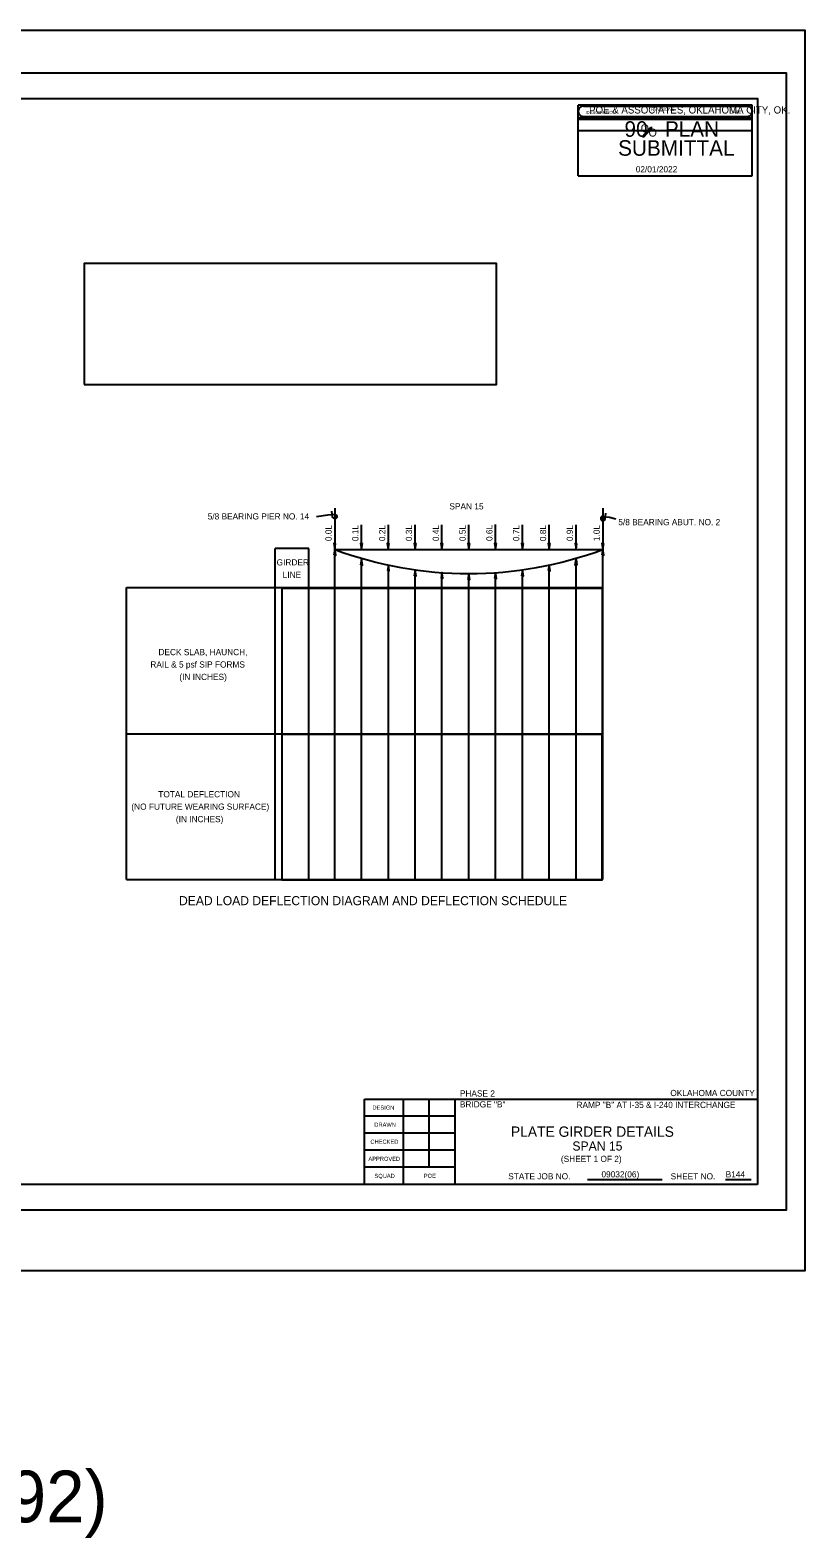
# Model space of a CAD drawing. Extents: x 4944 to 17449, y 3824 to 49087.
# Drawn here: x 11588 to 13026, y 42236 to 45036 of the extents above; entities that cross this region are included whole.
import ezdxf

# ---------------------------------------------------------------- set-up
doc = ezdxf.new("R2010")
doc.units = 0
for name, color, linetype in [('1', 7, 'Continuous'), ('36_S_LINES', 7, 'Continuous'), ('37_S_TXT', 7, 'Continuous'), ('3A', 7, 'Continuous'), ('6', 7, 'Continuous'), ('BEAM', 7, 'Continuous'), ('DIM', 7, 'Continuous'), ('HATCH', 7, 'Continuous'), ('ID', 7, 'Continuous'), ('Level 14', 7, 'Continuous'), ('Level 17', 7, 'Continuous'), ('Level 27', 7, 'Continuous'), ('Level 34', 7, 'Continuous'), ('Level 36', 7, 'Continuous'), ('REVISED', 7, 'Continuous')]:
    doc.layers.add(name, color=color, linetype=linetype)

# ---------------------------------------------------------------- blocks, each defined once
blk = doc.blocks.new('DWG010')
at = {"layer": '1'}
for p, q in [((0, 0.047), (0.141, 0.047)), ((0.047, 0), (0.047, 0.125))]:
    blk.add_line(p, q, dxfattribs=at)
blk.add_arc((0, 0), 0.0469, 90, 0, dxfattribs=at)
blk = doc.blocks.new('ARROWH')
at = {"layer": '1'}
blk.add_lwpolyline([(0.123, -0.021), (0.123, 0.021), (-0.002, 0)], close=True, dxfattribs=at)

msp = doc.modelspace()

# ---------------------------------------------------------------- linework, layer by layer
at = {"layer": '36_S_LINES'}
for p, q in [((12141.1, 44135.3), (12119.6, 44132.6)), ((12663.8, 44131.5), (12675.3, 44128.8)), ((12203.4, 44071.8), (12203.4, 44117.6)), ((12253.2, 44071.8), (12253.2, 44117.6)), ((12303, 44071.8), (12303, 44117.6)), ((12352.7, 44071.8), (12352.7, 44117.6)), ((12402.5, 44071.8), (12402.5, 44117.6)), ((12452.2, 44071.9), (12452.2, 44117.8)), ((12502, 44071.8), (12502, 44117.6)), ((12551.8, 44071.8), (12551.8, 44117.6)), ((12601.6, 44071.8), (12601.6, 44117.6)), ((12153.6, 43458.8), (12153.6, 44072.4)), ((12651.4, 43458.8), (12651.4, 44072.4)), ((12203.4, 43458.8), (12203.4, 44053.2)), ((12253.2, 43458.8), (12253.2, 44042.4)), ((12551.8, 43458.8), (12551.8, 44042.4)), ((12601.6, 43458.8), (12601.6, 44053.2)), ((12303, 43458.8), (12303, 44033.7)), ((12352.7, 43458.8), (12352.7, 44028.5)), ((12402.5, 43458.8), (12402.5, 44027)), ((12452.2, 43458.8), (12452.2, 44028.5)), ((12502, 43458.8), (12502, 44033.7))]:
    msp.add_line(p, q, dxfattribs=at)
at = {"layer": '37_S_TXT'}
msp.add_lwpolyline([(9570.3, 45036), (13026.3, 45036), (13026.3, 42732), (9570.3, 42732)], close=True, dxfattribs=at)
at = {"layer": '3A'}
for p, q in [((12153.6, 44148.2), (12153.6, 44071.8)), ((12651.4, 44148.2), (12651.4, 44071.8))]:
    msp.add_line(p, q, dxfattribs=at)
for points in [[(11688.3, 44378), (12454, 44378), (12454, 44602.6), (11688.3, 44602.6)], [(12055.5, 43729.6), (12650.5, 43729.6), (12650.5, 43999.4), (12055.5, 43999.4)], [(12055.4, 43458.5), (12650.4, 43458.5), (12650.4, 43728.3), (12055.4, 43728.3)]]:
    msp.add_lwpolyline(points, close=True, dxfattribs=at)
at = {"layer": '6'}
for p, q in [((12153.6, 44071.8), (12153.6, 44071.8)), ((12203.4, 44071.8), (12203.4, 44071.8)), ((12253.2, 44071.8), (12253.2, 44071.8)), ((12303, 44071.8), (12303, 44071.8)), ((12352.7, 44071.8), (12352.7, 44071.8)), ((12402.5, 44071.8), (12402.5, 44071.8)), ((12452.3, 44071.8), (12452.3, 44071.8)), ((12502, 44071.8), (12502, 44071.8)), ((12551.8, 44071.8), (12551.8, 44071.8)), ((12601.6, 44071.8), (12601.6, 44071.8)), ((12651.4, 44071.8), (12651.4, 44071.8))]:
    msp.add_line(p, q, dxfattribs=at)
at = {"layer": 'BEAM'}
msp.add_arc((12402.5, 44740.8), 713.8, 249.5951, 290.4049, dxfattribs=at)
at = {"layer": 'DEFPOINTS'}
for p, q in [((12928.8, 44896.9), (12605.7, 44896.9)), ((12605.7, 44848.9), (12605.7, 44896.9)), ((12928.8, 44848.9), (12928.8, 44896.9)), ((12928.8, 44872.9), (12605.7, 44872.9)), ((12928.8, 44848.9), (12605.7, 44848.9))]:
    msp.add_line(p, q, dxfattribs=at)
at = {"layer": 'DIM'}
msp.add_lwpolyline([(9727.5, 44956.8), (12991.5, 44956.8), (12991.5, 42844.8), (9727.5, 42844.8)], close=True, dxfattribs=at)
at = {"layer": 'Level 14'}
for p, q in [((12209.1, 42892.8), (12209.1, 43051.2)), ((12209.1, 43051.2), (12938.7, 43051.2)), ((12377.1, 42892.8), (12377.1, 43051.3)), ((12377.1, 42892.8), (12377.1, 43051.3))]:
    msp.add_line(p, q, dxfattribs=at)
msp.add_lwpolyline([(12938.7, 42892.8), (9914.7, 42892.8), (9914.7, 44908.8), (12938.7, 44908.8)], close=True, dxfattribs=at)
at = {"layer": 'Level 17'}
for p, q in [((12281.1, 42892.8), (12281.1, 43051.3)), ((12329.1, 42924.5), (12329.1, 43051.3)), ((12623, 42902), (12761.2, 42902)), ((12623, 42902), (12761.2, 42902)), ((12878.8, 42902), (12927, 42902)), ((12878.8, 42902), (12927, 42902))]:
    msp.add_line(p, q, dxfattribs=at)
for points in [[(12377.1, 43019.5), (12209.1, 43019.5)], [(12377.1, 42987.8), (12209.1, 42987.8)], [(12377.1, 42956.1), (12209.1, 42956.1)], [(12377.1, 42924.5), (12209.1, 42924.5)]]:
    msp.add_lwpolyline(points, dxfattribs=at)
at = {"layer": 'Level 27'}
msp.add_line((12153.6, 44071.8), (12651.4, 44071.8), dxfattribs=at)
at = {"layer": 'Level 34'}
for p, q in [((12105.6, 44073.4), (12043, 44073.4)), ((12043, 43458.8), (12043, 44073.4)), ((12105.6, 43458.8), (12105.6, 44073.4)), ((12651.4, 43458.8), (12651.4, 44009.8)), ((11767.1, 43458.8), (11767.1, 44001.1)), ((11767.1, 44001.1), (12651.4, 44001.1)), ((11767.1, 43729.1), (12651.4, 43729.1)), ((11767.1, 43458.8), (12651.4, 43458.8))]:
    msp.add_line(p, q, dxfattribs=at)
at = {"layer": 'Level 36'}
for p, q in [((12615.3, 44894.9), (12919.2, 44894.9)), ((12605.7, 44870.9), (12928.8, 44870.9)), ((12605.7, 44765.3), (12605.7, 44870.9)), ((12615.3, 44875.7), (12919.2, 44875.7)), ((12725, 44838.4), (12740, 44855)), ((12726.8, 44838.4), (12741.7, 44855)), ((12727.2, 44838.4), (12742.2, 44855)), ((12728, 44838.4), (12742.9, 44855)), ((12740, 44855), (12742.9, 44855)), ((12928.8, 44765.3), (12928.8, 44870.9)), ((12725, 44838.4), (12728, 44838.4)), ((12605.7, 44765.3), (12928.8, 44765.3))]:
    msp.add_line(p, q, dxfattribs=at)
for centre, start, end in [((12615.3, 44885.3), 89.9952, 270), ((12919.3, 44885.3), 270, 90.0048)]:
    msp.add_arc(centre, 9.6, start, end, dxfattribs=at)

# ---------------------------------------------------------------- block references
at = {"layer": '36_S_LINES'}
for name, p, xscale, yscale, rotation in [('DWG010', (12153.6, 44132.8), 85.92279574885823, -85.92279574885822, -172.8686111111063), ('DWG010', (12651.4, 44129), 85.92279574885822, 85.92279574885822, -7.131388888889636), ('ARROWH', (12153.6, 44071.9), 85.9227957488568, 85.9227957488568, 90), ('ARROWH', (12153.7, 44071.6), 85.92279574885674, 85.92279574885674, -90.00000000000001), ('ARROWH', (12203.4, 44071.9), 85.9227957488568, 85.9227957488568, 90), ('ARROWH', (12253.1, 44071.9), 85.9227957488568, 85.9227957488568, 90), ('ARROWH', (12302.9, 44071.9), 85.9227957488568, 85.9227957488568, 90), ('ARROWH', (12352.7, 44071.9), 85.9227957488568, 85.9227957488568, 90), ('ARROWH', (12402.5, 44071.9), 85.9227957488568, 85.9227957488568, 90), ('ARROWH', (12452.2, 44072.1), 85.9227957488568, 85.9227957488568, 90), ('ARROWH', (12502, 44071.9), 85.9227957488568, 85.9227957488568, 90), ('ARROWH', (12551.8, 44071.9), 85.9227957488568, 85.9227957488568, 90), ('ARROWH', (12601.6, 44071.9), 85.9227957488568, 85.9227957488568, 90), ('ARROWH', (12651.3, 44071.9), 85.9227957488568, 85.9227957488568, 90), ('ARROWH', (12651.4, 44071.6), 85.92279574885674, 85.92279574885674, -90.00000000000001), ('ARROWH', (12203.4, 44053), 85.92279574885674, 85.92279574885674, -90.00000000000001), ('ARROWH', (12253.2, 44042.3), 85.92279574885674, 85.92279574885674, -90.00000000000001), ('ARROWH', (12551.8, 44042.3), 85.92279574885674, 85.92279574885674, -90.00000000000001), ('ARROWH', (12601.6, 44053), 85.92279574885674, -85.92279574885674, -90.00000000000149), ('ARROWH', (12303, 44033.5), 85.92279574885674, 85.92279574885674, -90.00000000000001), ('ARROWH', (12352.8, 44028.8), 85.92279574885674, 85.92279574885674, -90.00000000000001), ('ARROWH', (12402.5, 44026.8), 85.92279574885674, 85.92279574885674, -90.00000000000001), ('ARROWH', (12452.3, 44028.4), 85.92279574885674, 85.92279574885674, -90.00000000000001), ('ARROWH', (12502.1, 44033.5), 85.92279574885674, 85.92279574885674, -90.00000000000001)]:
    msp.add_blockref(name, p, dxfattribs=dict(at, xscale=xscale, yscale=yscale, rotation=rotation))

# ---------------------------------------------------------------- texts
at = {"layer": '3A'}
for s, height, p in [('SPAN 15', 11.52, (12366.6, 44146)), ('5/8 BEARING PIER NO. 14', 11.52, (11917.9, 44127.4)), ('5/8 BEARING ABUT. NO. 2', 11.52, (12680.1, 44116.7)), ('GIRDER', 11.52, (12045.9, 44042)), ('LINE', 11.52, (12057.1, 44018.9)), ('DECK SLAB, HAUNCH,', 11.52, (11826.5, 43875.4)), ('RAIL & 5 psf SIP FORMS', 11.52, (11811.5, 43852.4)), ('(IN INCHES)', 11.52, (11865.3, 43829.3)), ('TOTAL DEFLECTION', 11.52, (11826.2, 43611.4)), ('(NO FUTURE WEARING SURFACE)', 11.52, (11776.2, 43588.4)), ('(IN INCHES)', 11.52, (11858.8, 43565.3)), ('PHASE 2', 11.52, (12386, 43055.9)), ('OKLAHOMA COUNTY', 11.52, (12776.7, 43056.7)), ('BRIDGE "B"', 11.52, (12386, 43035.6)), ('RAMP "B" AT I-35 & I-240 INTERCHANGE', 11.52, (12602.5, 43034.6)), ('(SHEET 1 OF 2)', 11.5, (12573.5, 42934.3)), ('09032(06)', 11.52, (12648.8, 42905.7)), ('B144', 11.52, (12879.4, 42905.7))]:
    msp.add_text(s, height=height, dxfattribs=at).set_placement(p)
for s, p in [('0.0L', (12147.9, 44087.2)), ('0.1L', (12197.7, 44087.2)), ('0.2L', (12247.4, 44087.2)), ('0.3L', (12297.2, 44087.2)), ('0.4L', (12347, 44087.2)), ('0.5L', (12396.8, 44087.2)), ('0.6L', (12446.5, 44087.4)), ('0.7L', (12496.3, 44087.2)), ('0.8L', (12546.1, 44087.2)), ('0.9L', (12595.8, 44087.2)), ('1.0L', (12645.6, 44087.2))]:
    msp.add_text(s, height=11.52, rotation=90, dxfattribs=at).set_placement(p)
at = {"layer": 'BEAM'}
for s, height, p in [('DEAD LOAD DEFLECTION DIAGRAM AND DEFLECTION SCHEDULE', 16.8, (11864.7, 43411.2)), ('PLATE GIRDER DETAILS', 19.2, (12480.8, 42981.1))]:
    msp.add_text(s, height=height, dxfattribs=at).set_placement(p)
at = {"layer": 'DEFPOINTS'}
for s, p in [('DESCRIPTION', (12621, 44880.4)), ('REVISIONS', (12740.9, 44886.1)), ('DATE', (12886.9, 44880.8))]:
    msp.add_text(s, height=5.76, dxfattribs=at).set_placement(p)
at = {"layer": 'HATCH'}
msp.add_text('half: 1/16"=1 (1=16) (192)', height=96, dxfattribs=at).set_placement((10266.4, 42265.3))
at = {"layer": 'ID'}
msp.add_text('SPAN 15', height=16.88, dxfattribs=at).set_placement((12594.9, 42955.6))
at = {"layer": 'Level 36'}
for s, height, p in [('POE & ASSOCIATES, OKLAHOMA CITY, OK.', 13.44, (12625.9, 44881.2)), ('90   PLAN', 28.8, (12691.6, 44838)), ('O', 14.7, (12721.7, 44846.5)), ('O', 14.7, (12736.3, 44838.4)), ('SUBMITTAL', 28.8, (12679.7, 44802.8)), ('02/01/2022', 11.52, (12712.5, 44771.9))]:
    msp.add_text(s, height=height, dxfattribs=at).set_placement(p)
at = {"layer": 'REVISED'}
for s, height, p in [('DESIGN', 7.68, (12223.7, 43031.5)), ('DRAWN', 7.68, (12227.2, 42999.8)), ('CHECKED', 7.68, (12220, 42968.1)), ('APPROVED', 7.68, (12216.2, 42936.4)), ('SQUAD', 7.68, (12227.5, 42904.7)), ('POE', 7.68, (12319.1, 42904.8)), ('STATE JOB NO.', 11.52, (12475.7, 42902)), ('STATE JOB NO.', 11.52, (12475.7, 42902)), ('SHEET NO. ', 11.52, (12777.2, 42902)), ('SHEET NO. ', 11.52, (12777.2, 42902))]:
    msp.add_text(s, height=height, dxfattribs=at).set_placement(p)

doc.saveas('drawing.dxf')
